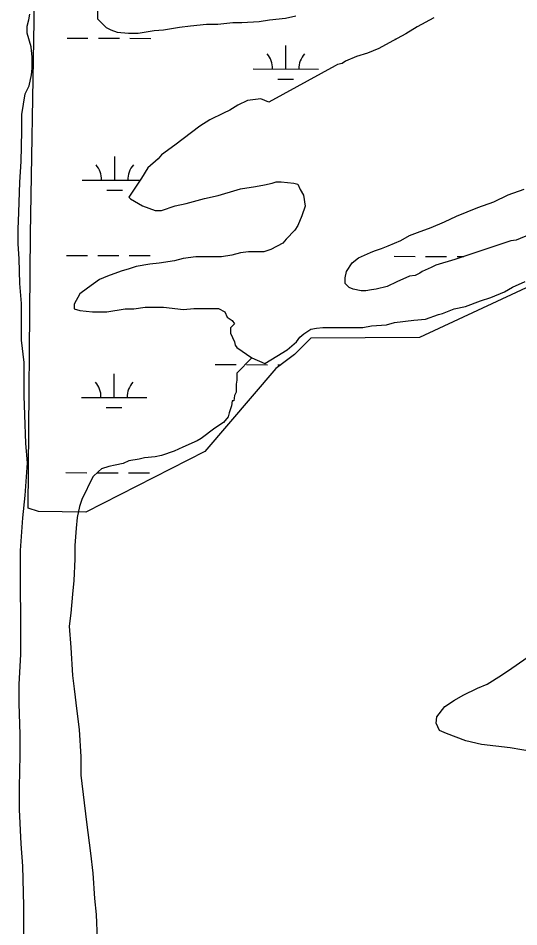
# Model space of a CAD drawing. Extents: x 3161665 to 3199565, y 885729 to 911164.
# Drawn here: x 3166885 to 3167651, y 897725 to 899117 of the extents above; entities that cross this region are included whole.
import ezdxf

# ---------------------------------------------------------------- set-up
doc = ezdxf.new("R2010")
doc.units = 0
doc.layers.add('V-SITE-VEGE', color=7, linetype='Continuous')
doc.layers.add('V-WETL-SWMP', color=7, linetype='Continuous')

msp = doc.modelspace()

# ---------------------------------------------------------------- linework, layer by layer
at = {"layer": 'V-SITE-VEGE'}
for p, q in [((3167006.2, 899131.7), (3167006.2, 899115.8)), ((3166901.3, 899114.4), (3166902.5, 899122.9)), ((3167006.2, 899115.8), (3167019.6, 899102.4)), ((3167269.8, 899114), (3167294.2, 899116.5)), ((3167294.2, 899116.5), (3167310, 899120.2)), ((3167521.2, 899117), (3167495.6, 899103.5)), ((3166898.8, 899104.6), (3166901.3, 899114.4)), ((3166898.9, 899093.6), (3166898.8, 899104.6)), ((3167019.6, 899102.4), (3167027, 899098.8)), ((3167107.5, 899099), (3167131.9, 899102.7)), ((3167131.9, 899102.7), (3167149, 899105.2)), ((3167149, 899105.2), (3167173.4, 899107.7)), ((3167173.4, 899107.7), (3167190.5, 899107.7)), ((3167190.5, 899107.7), (3167213.7, 899110.2)), ((3167213.7, 899110.2), (3167227.1, 899110.2)), ((3167227.1, 899110.2), (3167253.9, 899111.5)), ((3167253.9, 899111.5), (3167269.8, 899114)), ((3167495.6, 899103.5), (3167478.5, 899092.5)), ((3166905, 899072.9), (3166898.9, 899093.6)), ((3167027, 899098.8), (3167036.7, 899095.2)), ((3167036.7, 899095.2), (3167053.8, 899094)), ((3167053.8, 899094), (3167068.5, 899094)), ((3167068.5, 899094), (3167092.9, 899097.7)), ((3167092.9, 899097.7), (3167107.5, 899099)), ((3167478.5, 899092.5), (3167452.9, 899079)), ((3167452.9, 899079), (3167437.1, 899070.5)), ((3166906.3, 899057), (3166905, 899072.9)), ((3167420, 899063.1), (3167402.9, 899058.2)), ((3167437.1, 899070.5), (3167420, 899063.1)), ((3166906.3, 899039.9), (3166906.3, 899057)), ((3167373.7, 899045.9), (3167370, 899043.5)), ((3167381, 899047.1), (3167373.7, 899045.9)), ((3167385.9, 899050.8), (3167381, 899047.1)), ((3167402.9, 899058.2), (3167385.9, 899050.8)), ((3166905.1, 899030.2), (3166906.3, 899039.9)), ((3167370, 899043.5), (3167268.8, 898988.3)), ((3166901.5, 899013.1), (3166905.1, 899030.2)), ((3166895.4, 899000.9), (3166901.5, 899013.1)), ((3166890.6, 898969.1), (3166895.4, 899000.9)), ((3167235.9, 898990.7), (3167221.3, 898983.3)), ((3167256.6, 898993.2), (3167235.9, 898990.7)), ((3167268.8, 898988.3), (3167256.6, 898993.2)), ((3167209.1, 898976), (3167199.3, 898971.1)), ((3167221.3, 898983.3), (3167209.1, 898976)), ((3166890.7, 898943.5), (3166890.6, 898969.1)), ((3167199.3, 898971.1), (3167178.6, 898961.3)), ((3167162.8, 898951.5), (3167125, 898922.1)), ((3167178.6, 898961.3), (3167162.8, 898951.5)), ((3166889.5, 898897.1), (3166890.7, 898943.5)), ((3167125, 898922.1), (3167104.3, 898907.4)), ((3167104.3, 898907.4), (3167099.4, 898901.3)), ((3166887.2, 898865.4), (3166889.5, 898897.1)), ((3167099.4, 898901.3), (3167083.6, 898887.8)), ((3167083.6, 898887.8), (3167073.9, 898871.9)), ((3166886.1, 898819), (3166887.2, 898865.4)), ((3167073.9, 898871.9), (3167054.4, 898842.6)), ((3167274, 898863.9), (3167280.1, 898866.3)), ((3167280.1, 898866.3), (3167287.4, 898866.3)), ((3167287.4, 898866.3), (3167307, 898863.9)), ((3167191.1, 898845.4), (3167220.3, 898854)), ((3167220.3, 898854), (3167225.2, 898855.2)), ((3167225.2, 898855.2), (3167248.4, 898858.9)), ((3167248.4, 898858.9), (3167261.8, 898861.4)), ((3167261.8, 898861.4), (3167274, 898863.9)), ((3167307, 898863.9), (3167313.1, 898862.7)), ((3167313.1, 898862.7), (3167316.7, 898854.2)), ((3167316.7, 898854.2), (3167321.6, 898845.7)), ((3167054.4, 898842.6), (3167056.9, 898840.2)), ((3167056.9, 898840.2), (3167075.2, 898829.2)), ((3167142.3, 898833), (3167170.3, 898840.4)), ((3167170.3, 898840.4), (3167191.1, 898845.4)), ((3167321.6, 898845.7), (3167324.1, 898828.6)), ((3167075.2, 898829.2), (3167094.7, 898822)), ((3167104.5, 898822), (3167125.2, 898829.3)), ((3167125.2, 898829.3), (3167142.3, 898833)), ((3167324.1, 898828.6), (3167319.3, 898813.9)), ((3166884.9, 898793.4), (3166886.1, 898819)), ((3167094.7, 898822), (3167104.5, 898822)), ((3167319.3, 898813.9), (3167313.2, 898799.3)), ((3167313.2, 898799.3), (3167308.4, 898791.9)), ((3166885, 898771.4), (3166884.9, 898793.4)), ((3167308.4, 898791.9), (3167295, 898778.5)), ((3166886.2, 898748.3), (3166885, 898771.4)), ((3167290.1, 898772.4), (3167271.8, 898762.6)), ((3167295, 898778.5), (3167290.1, 898772.4)), ((3167212, 898753.9), (3167196.2, 898751.4)), ((3167225.4, 898757.6), (3167212, 898753.9)), ((3167237.6, 898758.8), (3167225.4, 898757.6)), ((3167260.8, 898758.9), (3167237.6, 898758.8)), ((3167271.8, 898762.6), (3167260.8, 898758.9)), ((3166887.5, 898710.4), (3166886.2, 898748.3)), ((3167086.4, 898740.2), (3167065.6, 898736.5)), ((3167101, 898741.4), (3167086.4, 898740.2)), ((3167124.2, 898745.1), (3167101, 898741.4)), ((3167137.6, 898748.8), (3167124.2, 898745.1)), ((3167157.1, 898751.3), (3167137.6, 898748.8)), ((3167196.2, 898751.4), (3167157.1, 898751.3)), ((3167042.5, 898729.1), (3167021.7, 898721.7)), ((3167054.7, 898732.8), (3167042.5, 898729.1)), ((3167065.6, 898736.5), (3167054.7, 898732.8)), ((3167009.6, 898716.8), (3166991.3, 898703.3)), ((3167021.7, 898721.7), (3167009.6, 898716.8)), ((3166890.1, 898679.9), (3166887.5, 898710.4)), ((3166991.3, 898703.3), (3166979.1, 898694.8)), ((3166979.1, 898694.8), (3166970.6, 898678.9)), ((3166890.2, 898623.8), (3166890.1, 898679.9)), ((3166970.6, 898678.9), (3166970.6, 898671.6)), ((3166970.6, 898671.6), (3166979.2, 898669.1)), ((3167020.6, 898666.8), (3167048.7, 898671.7)), ((3167048.7, 898671.7), (3167062.1, 898671.8)), ((3167062.1, 898671.8), (3167079.2, 898674.3)), ((3167079.2, 898674.3), (3167107.3, 898674.3)), ((3167107.3, 898674.3), (3167137.8, 898670.7)), ((3167137.8, 898670.7), (3167153.6, 898672)), ((3167153.6, 898672), (3167191.5, 898672.1)), ((3167191.5, 898672.1), (3167201.3, 898667.2)), ((3166979.2, 898669.1), (3166998.7, 898666.8)), ((3166998.7, 898666.8), (3167020.6, 898666.8)), ((3167201.3, 898667.2), (3167204.9, 898658.7)), ((3167204.9, 898658.7), (3167212.3, 898653.8)), ((3167215.9, 898648.9), (3167209.9, 898642.8)), ((3167209.9, 898642.8), (3167209.9, 898634.3)), ((3167212.3, 898653.8), (3167215.9, 898648.9)), ((3167209.9, 898634.3), (3167216, 898620.9)), ((3166893.9, 898589.6), (3166890.2, 898623.8)), ((3167216, 898620.9), (3167217.2, 898616)), ((3167217.2, 898616), (3167219.7, 898612.3)), ((3167219.7, 898612.3), (3167242.9, 898596.5)), ((3166894, 898538.4), (3166893.9, 898589.6)), ((3167242.9, 898596.5), (3167219.8, 898573.3)), ((3167219.8, 898573.3), (3167219.8, 898562.3)), ((3167219.8, 898562.3), (3167218.6, 898556.2)), ((3167218.6, 898556.2), (3167218.6, 898544)), ((3166895.3, 898509.1), (3166894, 898538.4)), ((3167212.5, 898530.6), (3167211.3, 898523.2)), ((3167215, 898530.6), (3167212.5, 898530.6)), ((3167216.2, 898539.1), (3167215, 898530.6)), ((3167218.6, 898544), (3167216.2, 898539.1)), ((3167211.3, 898523.2), (3167207.7, 898512.3)), ((3166896.6, 898465.2), (3166895.3, 898509.1)), ((3167206.5, 898506.2), (3167199.2, 898497.6)), ((3167207.7, 898512.3), (3167206.5, 898506.2)), ((3167185.8, 898489), (3167165.1, 898473.1)), ((3167199.2, 898497.6), (3167185.8, 898489)), ((3166899.2, 898435.9), (3166896.6, 898465.2)), ((3167159, 898469.4), (3167137.1, 898459.6)), ((3167165.1, 898473.1), (3167159, 898469.4)), ((3167104.1, 898447.3), (3167094.4, 898444.9)), ((3167123.6, 898453.5), (3167104.1, 898447.3)), ((3167137.1, 898459.6), (3167123.6, 898453.5)), ((3166895.6, 898385.8), (3166899.2, 898435.9)), ((3167045.6, 898435), (3167033.4, 898432.5)), ((3167054.1, 898438.7), (3167045.6, 898435)), ((3167070, 898441.2), (3167054.1, 898438.7)), ((3167078.5, 898443.6), (3167070, 898441.2)), ((3167094.4, 898444.9), (3167078.5, 898443.6)), ((3167007.8, 898422.7), (3166999.3, 898414.2)), ((3167012.7, 898426.4), (3167007.8, 898422.7)), ((3167023.6, 898430.1), (3167012.7, 898426.4)), ((3167033.4, 898432.5), (3167023.6, 898430.1)), ((3166999.3, 898414.2), (3166982.3, 898379.9)), ((3166892, 898351.7), (3166895.6, 898385.8)), ((3166982.3, 898379.9), (3166978.6, 898369)), ((3166978.6, 898369), (3166975, 898351.9)), ((3166888.5, 898301.6), (3166892, 898351.7)), ((3166975, 898351.9), (3166973.8, 898336)), ((3166973.8, 898336), (3166971.4, 898309.1)), ((3166971.4, 898309.1), (3166971.5, 898288.4)), ((3166888.8, 898143), (3166888.5, 898301.6)), ((3166971.5, 898288.4), (3166970.3, 898255.5)), ((3166970.3, 898255.5), (3166968, 898234.7)), ((3166968, 898234.7), (3166965.6, 898205.4)), ((3166965.6, 898205.4), (3166963.2, 898185.9)), ((3166963.2, 898185.9), (3166965.7, 898152.9)), ((3166886.5, 898096.6), (3166888.8, 898143)), ((3166965.7, 898152.9), (3166968.2, 898110.2)), ((3166968.2, 898110.2), (3166970.7, 898089.5)), ((3166886.6, 898067.3), (3166886.5, 898096.6)), ((3166970.7, 898089.5), (3166974.5, 898055.3)), ((3166887.9, 898019.7), (3166886.6, 898067.3)), ((3166974.5, 898055.3), (3166978.2, 898027.3)), ((3166888, 897988), (3166887.9, 898019.7)), ((3166978.2, 898027.3), (3166980.7, 897985.8)), ((3166886.9, 897939.2), (3166888, 897988)), ((3166980.7, 897985.8), (3166980.8, 897957.7)), ((3166980.8, 897957.7), (3166989.5, 897885.7)), ((3166887, 897905), (3166886.9, 897939.2)), ((3166889.5, 897852.6), (3166887, 897905)), ((3166989.5, 897885.7), (3166995.7, 897838.2)), ((3166892, 897818.4), (3166889.5, 897852.6)), ((3166995.7, 897838.2), (3166999.4, 897807.7)), ((3166893.4, 897757.4), (3166892, 897818.4)), ((3166999.4, 897807.7), (3167002, 897768.6)), ((3167002, 897768.6), (3167004.5, 897744.2)), ((3166893.6, 897684.2), (3166893.4, 897757.4)), ((3167004.5, 897744.2), (3167005.8, 897706.4))]:
    msp.add_line(p, q, dxfattribs=at)
for points in [[(3167668.4, 898785.4), (3167647.6, 898776.9), (3167639.1, 898775.6), (3167553.7, 898747.3), (3167524.5, 898738.7), (3167517.2, 898735.1), (3167503.7, 898728.9), (3167500.1, 898726.5), (3167492.8, 898722.8), (3167484.2, 898721.6), (3167464.7, 898713), (3167450.1, 898705.6), (3167433, 898701.9), (3167425.7, 898700.7), (3167417.2, 898699.4), (3167409.8, 898699.4), (3167397.6, 898701.8), (3167391.5, 898704.3), (3167385.4, 898710.4), (3167385.4, 898718.9), (3167387.8, 898728.7), (3167396.3, 898742.1), (3167406.1, 898749.5), (3167424.4, 898758), (3167430.5, 898760.5), (3167441.4, 898764.2), (3167451.2, 898767.9), (3167470.7, 898776.4), (3167484.1, 898783.8), (3167496.3, 898788.7), (3167517, 898796.1), (3167537.7, 898804.7), (3167556, 898813.3), (3167588.9, 898826.8), (3167613.3, 898835.3), (3167635.3, 898846.4), (3167659.6, 898855)], [(3167673.8, 897993.5), (3167638.4, 897999.5), (3167594.5, 898004.3), (3167570.1, 898010.3), (3167540.8, 898021.2), (3167529.8, 898026.1), (3167524.9, 898037.1), (3167526.1, 898046.8), (3167538.2, 898062.7), (3167552.8, 898072.5), (3167566.3, 898079.9), (3167588.2, 898090.9), (3167602.8, 898097.1), (3167624.8, 898110.5), (3167640.6, 898121.5), (3167671.1, 898142.4)]]:
    msp.add_lwpolyline(points, dxfattribs=at)
at = {"layer": 'V-WETL-SWMP'}
for p, q in [((3166909.3, 899112.8), (3166909.5, 899131.6)), ((3167006.2, 899131.7), (3167006.2, 899115.8)), ((3167006.2, 899115.8), (3167019.6, 899102.4)), ((3167269.8, 899114), (3167294.2, 899116.5)), ((3167294.2, 899116.5), (3167310, 899120.2)), ((3167521.2, 899117), (3167495.6, 899103.5)), ((3166903.8, 898785.9), (3166909.3, 899112.8)), ((3167019.6, 899102.4), (3167027, 899098.8)), ((3167107.5, 899099), (3167131.9, 899102.7)), ((3167131.9, 899102.7), (3167149, 899105.2)), ((3167149, 899105.2), (3167173.4, 899107.7)), ((3167173.4, 899107.7), (3167190.5, 899107.7)), ((3167190.5, 899107.7), (3167213.7, 899110.2)), ((3167213.7, 899110.2), (3167227.1, 899110.2)), ((3167227.1, 899110.2), (3167253.9, 899111.5)), ((3167253.9, 899111.5), (3167269.8, 899114)), ((3167495.6, 899103.5), (3167478.5, 899092.5)), ((3167027, 899098.8), (3167036.7, 899095.2)), ((3167036.7, 899095.2), (3167053.8, 899094)), ((3167053.8, 899094), (3167068.5, 899094)), ((3167068.5, 899094), (3167092.9, 899097.7)), ((3167092.9, 899097.7), (3167107.5, 899099)), ((3167478.5, 899092.5), (3167452.9, 899079)), ((3166959.8, 899086.1), (3166991.8, 899086)), ((3167007.8, 899086), (3167039.8, 899085.9)), ((3167055.8, 899085.9), (3167087.8, 899085.8)), ((3167294.6, 899038.8), (3167294.7, 899074.8)), ((3167452.9, 899079), (3167437.1, 899070.5)), ((3167461.8, 899084.7), (3167463.7, 899084.7)), ((3167420, 899063.1), (3167402.9, 899058.2)), ((3167437.1, 899070.5), (3167420, 899063.1)), ((3167373.7, 899045.9), (3167370, 899043.5)), ((3167381, 899047.1), (3167373.7, 899045.9)), ((3167385.9, 899050.8), (3167381, 899047.1)), ((3167402.9, 899058.2), (3167385.9, 899050.8)), ((3167244.6, 899038.9), (3167344.6, 899038.6)), ((3167370, 899043.5), (3167268.8, 898988.3)), ((3167282.5, 899023.4), (3167306.5, 899023.3)), ((3167235.9, 898990.7), (3167221.3, 898983.3)), ((3167256.6, 898993.2), (3167235.9, 898990.7)), ((3167268.8, 898988.3), (3167256.6, 898993.2)), ((3167209.1, 898976), (3167199.3, 898971.1)), ((3167221.3, 898983.3), (3167209.1, 898976)), ((3167199.3, 898971.1), (3167178.6, 898961.3)), ((3167162.8, 898951.5), (3167125, 898922.1)), ((3167178.6, 898961.3), (3167162.8, 898951.5)), ((3167125, 898922.1), (3167104.3, 898907.4)), ((3167104.3, 898907.4), (3167099.4, 898901.3)), ((3167032.7, 898868.7), (3167032.8, 898904.7)), ((3167099.4, 898901.3), (3167083.6, 898887.8)), ((3167083.6, 898887.8), (3167073.9, 898871.9)), ((3166982.7, 898868.8), (3167071.6, 898868.6)), ((3167073.9, 898871.9), (3167054.4, 898842.6)), ((3167274, 898863.9), (3167280.1, 898866.3)), ((3167280.1, 898866.3), (3167287.4, 898866.3)), ((3167287.4, 898866.3), (3167307, 898863.9)), ((3167020.6, 898853.3), (3167044.6, 898853.2)), ((3167191.1, 898845.4), (3167220.3, 898854)), ((3167220.3, 898854), (3167225.2, 898855.2)), ((3167225.2, 898855.2), (3167248.4, 898858.9)), ((3167248.4, 898858.9), (3167261.8, 898861.4)), ((3167261.8, 898861.4), (3167274, 898863.9)), ((3167307, 898863.9), (3167313.1, 898862.7)), ((3167313.1, 898862.7), (3167316.7, 898854.2)), ((3167316.7, 898854.2), (3167321.6, 898845.7)), ((3167054.4, 898842.6), (3167056.9, 898840.2)), ((3167056.9, 898840.2), (3167075.2, 898829.2)), ((3167142.3, 898833), (3167170.3, 898840.4)), ((3167170.3, 898840.4), (3167191.1, 898845.4)), ((3167321.6, 898845.7), (3167324.1, 898828.6)), ((3167075.2, 898829.2), (3167094.7, 898822)), ((3167104.5, 898822), (3167125.2, 898829.3)), ((3167125.2, 898829.3), (3167142.3, 898833)), ((3167324.1, 898828.6), (3167319.3, 898813.9)), ((3167094.7, 898822), (3167104.5, 898822)), ((3167319.3, 898813.9), (3167313.2, 898799.3)), ((3167313.2, 898799.3), (3167308.4, 898791.9)), ((3166900.2, 898366.5), (3166903.8, 898785.9)), ((3167308.4, 898791.9), (3167295, 898778.5)), ((3167290.1, 898772.4), (3167271.8, 898762.6)), ((3167295, 898778.5), (3167290.1, 898772.4)), ((3166958.9, 898753.4), (3166990.9, 898753.4)), ((3167006.9, 898753.3), (3167038.9, 898753.2)), ((3167054.9, 898753.2), (3167086.9, 898753.1)), ((3167212, 898753.9), (3167196.2, 898751.4)), ((3167225.5, 898757.6), (3167212, 898753.9)), ((3167237.7, 898758.8), (3167225.5, 898757.6)), ((3167260.8, 898758.9), (3167237.7, 898758.8)), ((3167271.8, 898762.6), (3167260.8, 898758.9)), ((3167086.4, 898740.2), (3167065.6, 898736.5)), ((3167101, 898741.4), (3167086.4, 898740.2)), ((3167124.2, 898745.1), (3167101, 898741.4)), ((3167137.6, 898748.8), (3167124.2, 898745.1)), ((3167157.1, 898751.3), (3167137.6, 898748.8)), ((3167196.2, 898751.4), (3167157.1, 898751.3)), ((3167460.8, 898752.1), (3167492.8, 898752)), ((3167508.8, 898751.9), (3167540.8, 898751.8)), ((3167556.8, 898751.8), (3167567.1, 898751.8)), ((3167042.5, 898729.1), (3167021.7, 898721.7)), ((3167054.7, 898732.8), (3167042.5, 898729.1)), ((3167065.6, 898736.5), (3167054.7, 898732.8)), ((3167009.6, 898716.8), (3166991.3, 898703.3)), ((3167021.7, 898721.7), (3167009.6, 898716.8)), ((3167641.7, 898704.8), (3167661.2, 898713.4)), ((3166991.3, 898703.3), (3166979.1, 898694.8)), ((3167676.9, 898710.6), (3167499.3, 898627.8)), ((3167608.8, 898688.9), (3167629.5, 898697.5)), ((3167629.5, 898697.5), (3167641.7, 898704.8)), ((3166979.1, 898694.8), (3166970.6, 898678.9)), ((3167569.8, 898675.4), (3167592.9, 898684)), ((3167592.9, 898684), (3167608.8, 898688.9)), ((3166970.6, 898678.9), (3166970.6, 898671.6)), ((3166970.6, 898671.6), (3166979.2, 898669.1)), ((3167020.7, 898666.8), (3167048.7, 898671.7)), ((3167048.7, 898671.7), (3167062.1, 898671.8)), ((3167062.1, 898671.8), (3167079.2, 898674.3)), ((3167079.2, 898674.3), (3167107.3, 898674.3)), ((3167107.3, 898674.3), (3167137.8, 898670.7)), ((3167137.8, 898670.7), (3167153.7, 898672)), ((3167153.7, 898672), (3167191.5, 898672.1)), ((3167191.5, 898672.1), (3167201.3, 898667.2)), ((3167534.4, 898664.3), (3167552.7, 898671.7)), ((3167552.7, 898671.7), (3167569.8, 898675.4)), ((3166979.2, 898669.1), (3166998.7, 898666.8)), ((3166998.7, 898666.8), (3167020.7, 898666.8)), ((3167201.3, 898667.2), (3167204.9, 898658.7)), ((3167204.9, 898658.7), (3167212.3, 898653.8)), ((3167508.8, 898655.7), (3167528.3, 898663.1)), ((3167528.3, 898663.1), (3167534.4, 898664.3)), ((3167215.9, 898648.9), (3167209.9, 898642.8)), ((3167209.9, 898642.8), (3167209.9, 898634.3)), ((3167212.3, 898653.8), (3167215.9, 898648.9)), ((3167333.1, 898640.7), (3167341.6, 898641.9)), ((3167341.6, 898641.9), (3167351.4, 898643.2)), ((3167351.4, 898643.2), (3167412.4, 898643.3)), ((3167412.4, 898643.3), (3167425.8, 898645.8)), ((3167425.8, 898645.8), (3167449, 898647)), ((3167449, 898647), (3167461.2, 898650.7)), ((3167461.2, 898650.7), (3167490.5, 898654.5)), ((3167490.5, 898654.5), (3167508.8, 898655.7)), ((3167209.9, 898634.3), (3167216, 898620.9)), ((3167311.2, 898621.1), (3167316, 898628.4)), ((3167316, 898628.4), (3167322.1, 898633.3)), ((3167322.1, 898633.3), (3167333.1, 898640.7)), ((3167216, 898620.9), (3167217.2, 898616)), ((3167217.2, 898616), (3167219.7, 898612.3)), ((3167296.6, 898608.9), (3167311.2, 898621.1)), ((3167332.9, 898626.7), (3167308, 898601.7)), ((3167499.3, 898627.8), (3167332.9, 898626.7)), ((3167219.7, 898612.3), (3167242.9, 898596.5)), ((3167308, 898601.7), (3167279.5, 898580.4)), ((3167280.7, 898599.1), (3167296.6, 898608.9)), ((3167186.5, 898586.3), (3167218.5, 898586.2)), ((3167234.5, 898586.2), (3167266.5, 898586.1)), ((3167242.9, 898596.5), (3167262.4, 898588)), ((3167262.4, 898588), (3167280.7, 898599.1)), ((3167279.5, 898580.4), (3167170.6, 898453.4)), ((3167282.5, 898586), (3167287.1, 898586)), ((3167031.7, 898536), (3167031.8, 898572)), ((3166981.7, 898536.1), (3167081.7, 898535.9)), ((3167019.7, 898520.6), (3167043.7, 898520.5)), ((3167170.6, 898453.4), (3166988.3, 898360.4)), ((3166958, 898420.8), (3166990, 898420.7)), ((3167006, 898420.6), (3167038, 898420.5)), ((3167054, 898420.5), (3167086, 898420.4)), ((3166916.2, 898361.2), (3166900.2, 898366.5)), ((3166988.3, 898360.4), (3166916.2, 898361.2))]:
    msp.add_line(p, q, dxfattribs=at)
msp.add_lwpolyline([(3167668.4, 898785.4), (3167647.6, 898776.9), (3167639.1, 898775.6), (3167553.7, 898747.4), (3167524.5, 898738.7), (3167517.2, 898735.1), (3167503.7, 898728.9), (3167500.1, 898726.5), (3167492.8, 898722.8), (3167484.2, 898721.6), (3167464.7, 898713), (3167450.1, 898705.6), (3167433, 898701.9), (3167425.7, 898700.7), (3167417.2, 898699.4), (3167409.8, 898699.4), (3167397.6, 898701.8), (3167391.5, 898704.3), (3167385.4, 898710.4), (3167385.4, 898718.9), (3167387.8, 898728.7), (3167396.3, 898742.1), (3167406.1, 898749.5), (3167424.4, 898758), (3167430.5, 898760.5), (3167441.4, 898764.2), (3167451.2, 898767.9), (3167470.7, 898776.4), (3167484.1, 898783.8), (3167496.3, 898788.7), (3167517, 898796.1), (3167537.7, 898804.7), (3167556, 898813.3), (3167588.9, 898826.8), (3167613.3, 898835.3), (3167635.3, 898846.4), (3167659.6, 898855)], dxfattribs=at)
for centre, start, end in [((3167239.3, 899039.4), 359.0698, 40.6135), ((3167349.8, 899039.1), 139.0698, 180.6135), ((3166977.4, 898869.3), 359.0698, 40.6135), ((3167087.9, 898869), 139.0698, 180.6135), ((3166976.5, 898536.6), 359.0698, 40.6135), ((3167087, 898536.3), 139.0698, 180.6135)]:
    msp.add_arc(centre, 35.2, start, end, dxfattribs=at)

doc.saveas('drawing.dxf')
